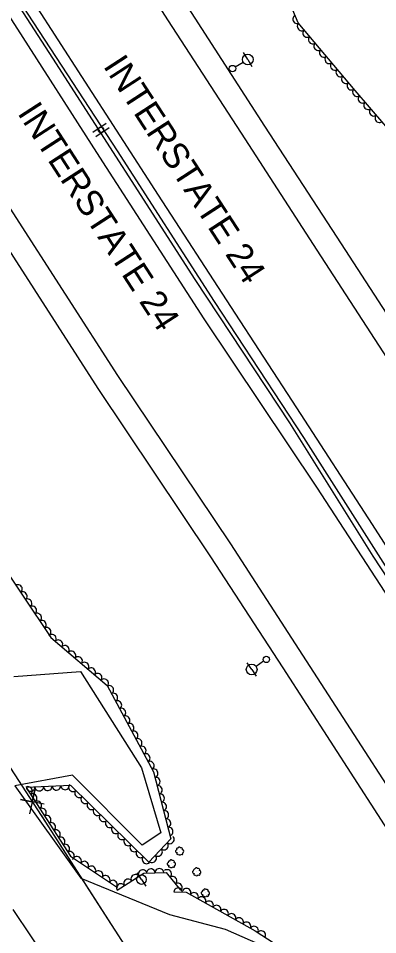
# Model space of a CAD drawing. Extents: x 1746719 to 1766531, y 631721 to 662391.
# Drawn here: x 1760154.9 to 1760322.2, y 640864.7 to 641291.2 of the extents above; entities that cross this region are included whole.
import ezdxf

# ---------------------------------------------------------------- set-up
doc = ezdxf.new("R2010")
doc.units = 0
for name, color, linetype in [('SURVEY - AERIAL SURVEY - Photo Control - Points - Elevations', 7, 'Continuous'), ('SURVEY - AERIAL SURVEY - Photo Control - Points - Locators', 7, 'Continuous'), ('SURVEY - AERIAL SURVEY - Photo Control - Points - Numbers', 7, 'Continuous'), ('SURVEY - AERIAL SURVEY - Photo Control with Text', 7, 'Continuous'), ('SURVEY - CENTERLINE - Existing Roads - Development', 7, 'Continuous'), ('SURVEY - CENTERLINE - Existing Roads Curve Text', 7, 'Continuous'), ('SURVEY - CONTROL - Grid', 7, 'Continuous'), ('SURVEY - CONTROL - Points - Numbers', 7, 'Continuous')]:
    doc.layers.add(name, color=color, linetype=linetype)

msp = doc.modelspace()

# ---------------------------------------------------------------- linework, layer by layer
at = {"layer": 'SURVEY - AERIAL SURVEY - Photo Control - Points - Elevations'}
for points in [[(1759256.28, 642562.06), (1759331.34, 642448.21), (1759372.09, 642386.38), (1759428.32, 642299.79), (1759481.08, 642217.88), (1759538.71, 642129.24), (1759603.54, 642028.16), (1759659.74, 641942.25), (1759711.51, 641861.77), (1759776.52, 641763.39), (1759827.75, 641682.76), (1759880.28, 641600.83), (1759924.14, 641534.16), (1759977.94, 641451.1), (1760016.39, 641391.3), (1760062.96, 641319.36), (1760103.56, 641256.45), (1760143.11, 641194.73), (1760191.91, 641118.87), (1760244.47, 641040.54), (1760278.02, 640988.87), (1760344.17, 640886.4)], [(1759271.68, 642558.69), (1759340.52, 642454.26), (1759381.29, 642392.41), (1759437.55, 642305.76), (1759490.31, 642223.86), (1759547.95, 642135.2), (1759612.77, 642034.14), (1759668.97, 641948.23), (1759720.72, 641867.78), (1759785.75, 641769.38), (1759837.02, 641688.68), (1759889.51, 641606.82), (1759933.35, 641540.17), (1759987.18, 641457.06), (1760025.63, 641397.26), (1760072.2, 641325.33), (1760112.81, 641262.4), (1760152.37, 641200.67), (1760201.11, 641124.91), (1760253.65, 641046.61), (1760287.26, 640994.85), (1760353.41, 640892.37)], [(1759339.73, 642542.67), (1759380.59, 642480.68), (1759421.46, 642418.69), (1759477.86, 642331.83), (1759530.61, 642249.94), (1759588.28, 642161.24), (1759653.06, 642060.23), (1759709.23, 641974.36), (1759760.93, 641894), (1759826.04, 641795.48), (1759877.48, 641714.5), (1759929.76, 641632.96), (1759973.54, 641566.41), (1760027.51, 641483.09), (1760065.96, 641423.28), (1760112.51, 641351.39), (1760153.19, 641288.36), (1760192.76, 641226.6), (1760241.22, 641151.27), (1760293.71, 641073.05), (1760327.55, 641020.94), (1760393.74, 640918.4)], [(1759649.07, 642091.68), (1759686.79, 642032.95), (1759716.7, 641987.2), (1759751.66, 641932.46), (1759795.99, 641863.79), (1759827.24, 641815.11), (1759866.04, 641756.45), (1759893.31, 641714.53), (1759924.46, 641666), (1759951.54, 641623.05), (1759986.16, 641570.79), (1760021.11, 641516.73), (1760049.81, 641472.4), (1760081.63, 641423.88), (1760117.03, 641367.86), (1760151.23, 641315.54), (1760184.39, 641264.09), (1760220.08, 641208.95), (1760253.71, 641157.15), (1760284.42, 641109.9), (1760319.58, 641055.54), (1760351.26, 641006.23), (1760381.49, 640960.02), (1760404.24, 640925.21)], [(1759915.38, 641788.81), (1759942.87, 641746.55), (1759974.24, 641697.67), (1760001.09, 641655.07), (1760035.52, 641603.1), (1760070.64, 641548.78), (1760099.24, 641504.61), (1760131.24, 641455.82), (1760166.66, 641399.76), (1760200.72, 641347.67), (1760233.95, 641296.1), (1760269.59, 641241.05), (1760303.18, 641189.29), (1760333.92, 641142), (1760369.17, 641087.5), (1760400.77, 641038.33), (1760430.87, 640992.31), (1760453.63, 640957.5)], [(1759906.18, 641782.77), (1759933.63, 641740.58), (1759964.96, 641691.76), (1759991.85, 641649.1), (1760026.32, 641597.07), (1760061.41, 641542.8), (1760090.03, 641498.61), (1760121.99, 641449.86), (1760157.41, 641393.81), (1760191.49, 641341.68), (1760224.71, 641290.14), (1760260.36, 641235.06), (1760293.96, 641183.3), (1760324.69, 641136.02), (1760359.93, 641081.54), (1760391.54, 641032.35), (1760421.66, 640986.29), (1760444.42, 640951.48)]]:
    msp.add_lwpolyline(points, dxfattribs=at)
at = {"layer": 'SURVEY - AERIAL SURVEY - Photo Control - Points - Locators'}
msp.add_lwpolyline([(1760152.9, 640984.79), (1760183.92, 640987.12), (1760212.27, 640942.31), (1760221.31, 640912.07), (1760212.6, 640906.3), (1760180.13, 640938.99), (1760153.3, 640933.88), (1760184.01, 640890.92), (1760225.29, 640874.04), (1760251.27, 640867.24), (1760286.21, 640851.81), (1760311, 640834.15), (1760284.86, 640821.73), (1760218.82, 640777.17), (1760203.73, 640800.08), (1760152.6, 640876.32)], dxfattribs=at)
at = {"layer": 'SURVEY - AERIAL SURVEY - Photo Control - Points - Numbers'}
for points in [[(1759345.56, 642540.12), (1759369.43, 642507.42), (1759376.29, 642498.78), (1759406.04, 642453.59), (1759456.4, 642376.16), (1759516.08, 642283.87), (1759556.82, 642220.43), (1759597.59, 642157.91), (1759654.19, 642071.42), (1759714.99, 641977.18), (1759758.52, 641910), (1759805.91, 641836.88), (1759854.97, 641760.37), (1759907.97, 641679.1), (1759964.38, 641590.9), (1760012.24, 641518.09), (1760081.05, 641410.57), (1760126.05, 641341.92), (1760170.81, 641272.63), (1760237.12, 641169.73), (1760281.11, 641102.87), (1760319.96, 641040.85), (1760359.87, 640980.23), (1760396.33, 640923.21)], [(1759643.49, 642091.23), (1759685.97, 642024.92), (1759725.12, 641963.78), (1759767.21, 641899.68), (1759813.02, 641828.86), (1759864.29, 641749.12), (1759913.96, 641673.03), (1759961.57, 641598.93), (1760004.36, 641532.83), (1760058.79, 641449.82), (1760104.5, 641378.48), (1760159.43, 641293.11), (1760200.94, 641229.52), (1760246.07, 641159.36), (1760287.63, 641096.04), (1760327.89, 641032.95), (1760362.68, 640979.45), (1760398.55, 640924.9)]]:
    msp.add_lwpolyline(points, dxfattribs=at)
at = {"layer": 'SURVEY - AERIAL SURVEY - Photo Control with Text'}
for points in [[(1760490.8, 640985.22), (1760484.03, 641005.47), (1760454.46, 641017.5), (1760427.32, 641058.14), (1760413.84, 641092.42), (1760389.84, 641126.17), (1760362.63, 641170.31), (1760357.79, 641192.57), (1760338.5, 641226.62), (1760311.69, 641257.68), (1760285.23, 641289.21), (1760268.64, 641328.66)], [(1759998.08, 641292.26), (1760025.22, 641252.51), (1760038.52, 641214.77), (1760058.51, 641175.54), (1760091.32, 641130.17), (1760117.41, 641084.71), (1760144.19, 641041.54), (1760170.07, 641002.96), (1760196.28, 640980.68), (1760217.83, 640940.48), (1760225.91, 640909.34), (1760215.72, 640898.48), (1760179.38, 640934.16), (1760158.53, 640933.18), (1760179.19, 640901.2), (1760201.04, 640886.69)], [(1760200.93, 640885.39), (1760213.35, 640893.34), (1760223.81, 640893.6), (1760230.38, 640885.37)], [(1760227.33, 640884.6), (1760233.11, 640884.41), (1760265.2, 640866.41), (1760282.81, 640854.98)]]:
    msp.add_lwpolyline(points, dxfattribs=at)
for centre in [(1760230.09, 640903.56), (1760226.23, 640897.66), (1760238.01, 640893.92), (1760242.06, 640884.1)]:
    msp.add_circle(centre, 0.022, dxfattribs=at)
for centre, radius, start, end in [((1760228.68, 640903.48), 0.629, 89.597, 283.0167), ((1760228.97, 640904.43), 0.433, 49.5763, 228.3219), ((1760229.88, 640904.81), 0.631, 27.4601, 184.249), ((1760230.73, 640904.44), 0.719, 336.5129, 114.0371), ((1760231.31, 640903.45), 0.714, 287.4087, 83.2472), ((1760225.11, 640898.52), 0.433, 49.5763, 228.3219), ((1760226.02, 640898.9), 0.631, 27.4601, 184.249), ((1760226.87, 640898.54), 0.719, 336.5129, 114.0371), ((1760229.14, 640902.51), 0.479, 132.2156, 309.5348), ((1760230.05, 640902.45), 0.679, 207.5027, 334.3483), ((1760231.08, 640902.48), 0.527, 217.6616, 32.6619), ((1760224.82, 640897.57), 0.629, 89.597, 283.0167), ((1760225.28, 640896.6), 0.479, 132.2156, 309.5348), ((1760226.19, 640896.55), 0.679, 207.5027, 334.3483), ((1760227.22, 640896.58), 0.527, 217.6616, 32.6619), ((1760227.45, 640897.54), 0.714, 287.4087, 83.2472), ((1760236.6, 640893.83), 0.629, 89.597, 283.0167), ((1760236.89, 640894.79), 0.433, 49.5763, 228.3219), ((1760237.8, 640895.16), 0.631, 27.4601, 184.249), ((1760238.65, 640894.8), 0.719, 336.5129, 114.0371), ((1760239.23, 640893.8), 0.714, 287.4087, 83.2472), ((1760237.06, 640892.86), 0.479, 132.2156, 309.5348), ((1760237.97, 640892.81), 0.679, 207.5027, 334.3483), ((1760239, 640892.84), 0.527, 217.6616, 32.6619), ((1760241.85, 640885.34), 0.631, 27.4601, 184.249), ((1760240.64, 640884.01), 0.629, 89.597, 283.0167), ((1760240.94, 640884.96), 0.433, 49.5763, 228.3219), ((1760241.11, 640883.04), 0.479, 132.2156, 309.5348), ((1760242.02, 640882.99), 0.679, 207.5027, 334.3483), ((1760242.7, 640884.98), 0.719, 336.5129, 114.0371), ((1760243.04, 640883.01), 0.527, 217.6616, 32.6619), ((1760243.27, 640883.98), 0.714, 287.4087, 83.2472)]:
    msp.add_arc(centre, radius, start, end, dxfattribs=at)
for centre, major_axis in [((1760284.59, 641290.73), (-0.78, 1.84)), ((1760286.74, 641287.41), (-1.29, 1.53)), ((1760289.31, 641284.34), (-1.29, 1.53)), ((1760291.88, 641281.28), (-1.29, 1.53)), ((1760294.45, 641278.22), (-1.29, 1.53)), ((1760297.03, 641275.15), (-1.29, 1.53)), ((1760299.6, 641272.09), (-1.29, 1.53)), ((1760302.17, 641269.02), (-1.29, 1.53)), ((1760304.74, 641265.96), (-1.29, 1.53)), ((1760307.31, 641262.9), (-1.29, 1.53)), ((1760309.88, 641259.83), (-1.29, 1.53)), ((1760312.47, 641256.78), (-1.31, 1.51)), ((1760315.08, 641253.75), (-1.31, 1.51)), ((1760317.69, 641250.72), (-1.31, 1.51)), ((1760320.31, 641247.7), (-1.31, 1.51)), ((1760322.92, 641244.67), (-1.31, 1.51)), ((1760154.86, 641025.62), (1.11, -1.66)), ((1760157.09, 641022.3), (1.11, -1.66)), ((1760159.32, 641018.98), (1.11, -1.66)), ((1760161.55, 641015.66), (1.11, -1.66)), ((1760163.78, 641012.34), (1.11, -1.66)), ((1760166.01, 641009.01), (1.11, -1.66)), ((1760168.23, 641005.69), (1.11, -1.66)), ((1760170.61, 641002.5), (1.52, -1.3)), ((1760173.65, 640999.91), (1.52, -1.3)), ((1760176.7, 640997.32), (1.52, -1.3)), ((1760179.75, 640994.73), (1.52, -1.3)), ((1760182.8, 640992.14), (1.52, -1.3)), ((1760185.85, 640989.55), (1.52, -1.3)), ((1760188.89, 640986.96), (1.52, -1.3)), ((1760191.94, 640984.36), (1.52, -1.3)), ((1760194.99, 640981.77), (1.52, -1.3)), ((1760197.37, 640978.64), (0.95, -1.76)), ((1760199.26, 640975.12), (0.95, -1.76)), ((1760201.15, 640971.59), (0.95, -1.76)), ((1760203.04, 640968.07), (0.95, -1.76)), ((1760204.93, 640964.54), (0.95, -1.76)), ((1760206.82, 640961.02), (0.95, -1.76)), ((1760208.71, 640957.49), (0.95, -1.76)), ((1760210.6, 640953.97), (0.95, -1.76)), ((1760212.49, 640950.44), (0.95, -1.76)), ((1760214.38, 640946.92), (0.95, -1.76)), ((1760216.27, 640943.39), (0.95, -1.76)), ((1760218.01, 640939.81), (0.5, -1.94)), ((1760219.01, 640935.94), (0.5, -1.94)), ((1760159.53, 640931.64), (1.09, -1.68)), ((1760160.69, 640933.28), (-2, -0.09)), ((1760164.69, 640933.47), (-2, -0.09)), ((1760168.68, 640933.66), (-2, -0.09)), ((1760172.68, 640933.85), (-2, -0.09)), ((1760176.67, 640934.04), (-2, -0.09)), ((1760180.3, 640933.25), (-1.43, 1.4)), ((1760220.02, 640932.06), (0.5, -1.94)), ((1760161.7, 640928.28), (1.09, -1.68)), ((1760183.15, 640930.45), (-1.43, 1.4)), ((1760186.01, 640927.65), (-1.43, 1.4)), ((1760221.02, 640928.19), (0.5, -1.94)), ((1760163.87, 640924.92), (1.09, -1.68)), ((1760188.86, 640924.85), (-1.43, 1.4)), ((1760222.02, 640924.32), (0.5, -1.94)), ((1760166.04, 640921.56), (1.09, -1.68)), ((1760168.21, 640918.2), (1.09, -1.68)), ((1760191.72, 640922.04), (-1.43, 1.4)), ((1760194.57, 640919.24), (-1.43, 1.4)), ((1760223.03, 640920.45), (0.5, -1.94)), ((1760170.38, 640914.84), (1.09, -1.68)), ((1760197.43, 640916.44), (-1.43, 1.4)), ((1760224.03, 640916.58), (0.5, -1.94)), ((1760172.55, 640911.48), (1.09, -1.68)), ((1760200.28, 640913.64), (-1.43, 1.4)), ((1760203.13, 640910.84), (-1.43, 1.4)), ((1760225.04, 640912.7), (0.5, -1.94)), ((1760174.72, 640908.12), (1.09, -1.68)), ((1760205.99, 640908.03), (-1.43, 1.4)), ((1760222.81, 640906.04), (-1.37, -1.46)), ((1760225.54, 640908.96), (-1.37, -1.46)), ((1760176.89, 640904.76), (1.09, -1.68)), ((1760179.07, 640901.4), (1.09, -1.68)), ((1760208.84, 640905.23), (-1.43, 1.4)), ((1760211.7, 640902.43), (-1.43, 1.4)), ((1760220.07, 640903.12), (-1.37, -1.46)), ((1760182.33, 640899.11), (1.67, -1.11)), ((1760185.66, 640896.9), (1.67, -1.11)), ((1760214.55, 640899.63), (-1.43, 1.4)), ((1760217.34, 640900.2), (-1.37, -1.46)), ((1760188.99, 640894.69), (1.67, -1.11)), ((1760192.33, 640892.48), (1.67, -1.11)), ((1760212.72, 640892.94), (1.68, 1.08)), ((1760216.6, 640893.42), (2, 0.05)), ((1760220.6, 640893.52), (2, 0.05)), ((1760224.3, 640892.98), (1.25, -1.56)), ((1760195.66, 640890.26), (1.67, -1.11)), ((1760198.99, 640888.05), (1.67, -1.11)), ((1760205.98, 640888.63), (1.68, 1.08)), ((1760209.35, 640890.78), (1.68, 1.08)), ((1760226.8, 640889.86), (1.25, -1.56)), ((1760202.61, 640886.47), (1.68, 1.08)), ((1760229.33, 640884.53), (2, -0.07)), ((1760229.29, 640886.73), (1.25, -1.56)), ((1760233.3, 640884.3), (1.74, -0.98)), ((1760236.79, 640882.34), (1.74, -0.98)), ((1760240.28, 640880.38), (1.74, -0.98)), ((1760243.77, 640878.43), (1.74, -0.98)), ((1760247.26, 640876.47), (1.74, -0.98)), ((1760250.75, 640874.52), (1.74, -0.98)), ((1760254.24, 640872.56), (1.74, -0.98)), ((1760257.73, 640870.6), (1.74, -0.98)), ((1760261.21, 640868.65), (1.74, -0.98)), ((1760264.7, 640866.69), (1.74, -0.98)), ((1760268.08, 640864.54), (1.68, -1.09))]:
    msp.add_ellipse(centre, major_axis=major_axis, ratio=0.940188, start_param=0, end_param=3.141593, dxfattribs=at)
at = {"layer": 'SURVEY - CENTERLINE - Existing Roads - Development'}
for p, q in [((1760261.75, 641272.06), (1760259.82, 641275.28)), ((1760255.95, 641268.6), (1760259.6, 641270.78)), ((1760261.75, 641272.06), (1760263.67, 641268.84)), ((1760263.58, 640988.13), (1760261.46, 640991.22)), ((1760269.14, 640991.96), (1760265.64, 640989.55)), ((1760263.58, 640988.13), (1760265.71, 640985.05)), ((1760212.27, 640890.33), (1760210.19, 640893.45)), ((1760212.27, 640890.33), (1760214.35, 640887.21))]:
    msp.add_line(p, q, dxfattribs=at)
for centre, radius in [((1760261.75, 641272.06), 2.5), ((1760254.66, 641267.84), 1.5), ((1760270.38, 640992.81), 1.5), ((1760263.58, 640988.13), 2.5), ((1760212.27, 640890.33), 2.25)]:
    msp.add_circle(centre, radius, dxfattribs=at)
at = {"layer": 'SURVEY - CENTERLINE - Existing Roads Curve Text'}
for points in [[(1760129.49, 640975.7), (1760167.62, 640917.11), (1760198.1, 640869.33), (1760230.51, 640819.5)], [(1760129.49, 640975.7), (1760156.76, 640933.79)], [(1760166.9, 640925.36), (1760155.89, 640927.62), (1760161.42, 640926.45), (1760162.59, 640931.98), (1760160.2, 640920.99)], [(1760165.54, 640920.3), (1760167.62, 640917.11), (1760190.53, 640881.2)], [(1760190.53, 640881.2), (1760198.1, 640869.33), (1760217.68, 640839.22)]]:
    msp.add_lwpolyline(points, dxfattribs=at)
at = {"layer": 'SURVEY - CONTROL - Grid'}
for p, q in [((1760189.61, 641238.2), (1760195.79, 641242.45)), ((1760190.97, 641236.22), (1760197.15, 641240.47))]:
    msp.add_line(p, q, dxfattribs=at)
msp.add_circle((1760193.38, 641239.33), 1.27, dxfattribs=at)

# ---------------------------------------------------------------- texts
at = {"layer": 'SURVEY - CONTROL - Points - Numbers'}
for rotation, p in [(302.9866, (1760194.19, 641269.04)), (302.8998, (1760154.26, 641247.12))]:
    msp.add_text('INTERSTATE 24', height=12, rotation=rotation, dxfattribs=at).set_placement(p)

doc.saveas('drawing.dxf')
